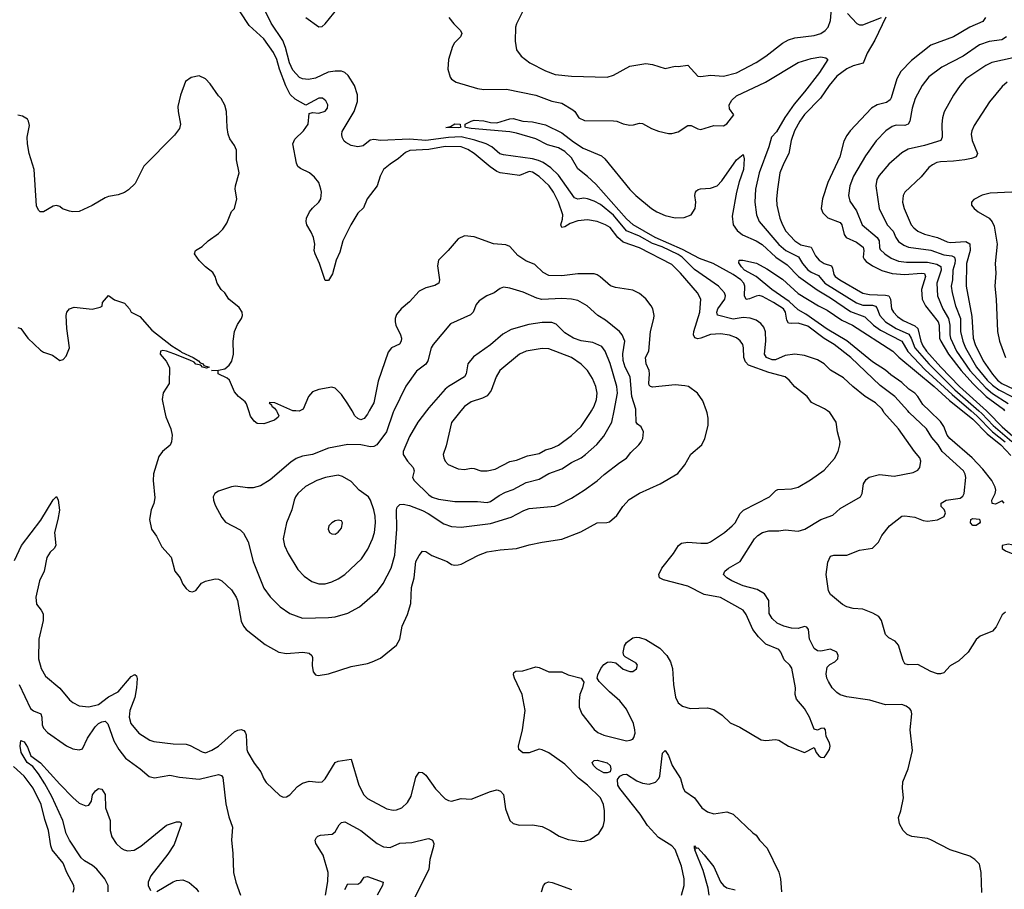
# Model space of a CAD drawing. Header units: inches. Extents: x 1694797 to 1849917, y 907313 to 1017959.
# Tile 263 of 656: x 1702522 to 1708604, y 967046 to 972416. Entities that reach past the tile are written whole.
import ezdxf

# ---------------------------------------------------------------- set-up
doc = ezdxf.new("R2010")
doc.units = ezdxf.units.IN
doc.header["$MEASUREMENT"] = 0
doc.layers.add('B7906', color=7, linetype='Continuous')
doc.layers.add('B7907', color=7, linetype='Continuous')

msp = doc.modelspace()

# ---------------------------------------------------------------- linework, layer by layer
at = {"layer": 'B7906', "color": 5}
for points, elevation in [([(1702490, 969075.6), (1702534.6, 969170), (1702653.8, 969326.2), (1702730, 969451), (1702750, 969471), (1702760.7, 969450), (1702767.5, 969387.5), (1702758.9, 969330), (1702736.8, 969250), (1702744.6, 969170), (1702735.8, 969150), (1702710, 969128.3), (1702690, 969094.5), (1702673.7, 969010), (1702645.2, 968950), (1702621.7, 968850), (1702626.3, 968806.3), (1702655.5, 968770), (1702666.9, 968746.9), (1702667, 968707), (1702640.2, 968590), (1702638.4, 968470), (1702655.4, 968410), (1702682.8, 968362.8), (1702770, 968289), (1702830, 968216.5), (1702850, 968199), (1702890, 968179.7), (1702950, 968172.7), (1703010, 968188.1), (1703070, 968234.5), (1703130, 968266.4), (1703210, 968359.2), (1703232.7, 968372.7), (1703243.7, 968363.7), (1703247.2, 968347.2), (1703244.3, 968290), (1703233.1, 968230), (1703203.3, 968150), (1703198.3, 968110), (1703209.3, 968070), (1703258.9, 968010), (1703327.1, 967967.1), (1703350, 967958.2), (1703470, 967944.7), (1703550, 967941.5), (1703574.5, 967934.5), (1703650, 967894.7), (1703670, 967889.2), (1703710, 967904.3), (1703750, 967930.9), (1703850, 968018), (1703870, 968029.1), (1703890, 968032.9), (1703906.6, 968026.6), (1703915.8, 968015.8), (1703920.2, 968000.2), (1703924.8, 967910), (1703931, 967890), (1703970, 967826), (1704012.3, 967772.3), (1704029.3, 967729.3), (1704045.5, 967705.5), (1704130, 967625.5), (1704150, 967615.5), (1704170, 967618), (1704190, 967630.4), (1704239, 967681), (1704270, 967702), (1704310, 967714), (1704370, 967707.7), (1704390, 967710.6), (1704410, 967727.7), (1704471.8, 967828.2), (1704490, 967838.3), (1704570, 967850.3), (1704618, 967690), (1704646.9, 967630), (1704670, 967606.5), (1704790, 967542.7), (1704830, 967534.4), (1704850, 967536.5), (1704881.6, 967550), (1704917.8, 967582.2), (1704939.6, 967620.4), (1704970, 967738.8), (1704990, 967770.4), (1705010, 967766.4), (1705030, 967750.3), (1705090, 967666.5), (1705150, 967605.7), (1705170, 967594.4), (1705190, 967590.5), (1705250, 967607.7), (1705310, 967603), (1705430, 967650.5), (1705470, 967660.7), (1705478.5, 967658.5), (1705492.8, 967652.8), (1705510, 967631.3), (1705522.6, 967542.6), (1705550.6, 967470), (1705570, 967453), (1705610, 967443.1), (1705690, 967443.6), (1705750, 967434), (1705799.1, 967410), (1705853.4, 967373.4), (1705910, 967352.7), (1705990, 967342), (1706010, 967343.1), (1706045.4, 967354.6), (1706099.3, 967390), (1706126.2, 967433.8), (1706133.6, 967470), (1706133.3, 967530), (1706128.2, 967570), (1706110, 967611.5), (1706029.8, 967690), (1705973.2, 967733.2), (1705890, 967818.2), (1705790, 967888.2), (1705750, 967907.1), (1705730, 967911.3), (1705670, 967889.6), (1705630, 967889.5), (1705606, 967910), (1705603.7, 967930), (1705628.6, 968030), (1705643.8, 968150), (1705626.5, 968250), (1705579.1, 968350), (1705571.6, 968370), (1705574.5, 968385.5), (1705587, 968393), (1705630, 968395.8), (1705710, 968420.7), (1705730, 968416.3), (1705790, 968388), (1705870, 968388), (1705910, 968370.5), (1705990, 968350.8), (1706006, 968326), (1705999.1, 968290), (1705982, 968250), (1705977, 968210), (1705978.7, 968170), (1705994, 968130), (1706070, 968032.2), (1706094.1, 968014.1), (1706130, 967998), (1706253.4, 967966.6), (1706270, 967963.7), (1706293.1, 967966.9), (1706310, 967974), (1706316.2, 967983.8), (1706323, 968010), (1706321.7, 968030), (1706312.7, 968070), (1706270, 968157.6), (1706230, 968209.7), (1706164.5, 968264.5), (1706101.2, 968330), (1706089, 968350), (1706092.7, 968370), (1706112.3, 968410), (1706130, 968434), (1706152.1, 968447.9), (1706170.7, 968450.7), (1706204, 968444), (1706250, 968405.5), (1706290, 968390.7), (1706310, 968390.8), (1706331.7, 968408.3), (1706337.2, 968430), (1706330, 968442), (1706262, 968482), (1706254, 968490), (1706249.3, 968509.3), (1706258, 968550), (1706270, 968570.8), (1706310, 968598.8), (1706330, 968602.8), (1706350, 968602), (1706390, 968587.7), (1706475.4, 968535.4), (1706519.3, 968490), (1706542, 968450), (1706554.9, 968410), (1706561.3, 968310), (1706572.8, 968232.8), (1706590, 968198), (1706616.8, 968176.8), (1706663.5, 968163.5), (1706770, 968167.3), (1706810, 968157.3), (1706862, 968122), (1706910, 968074.8), (1706970, 968047.3), (1707102, 967970), (1707130, 967966), (1707190, 967971), (1707210, 967966.8), (1707270, 967931), (1707370, 967891.3), (1707430, 967922), (1707440.7, 967890), (1707458, 967870), (1707470, 967862.8), (1707490, 967861), (1707504.1, 967875.9), (1707524, 967910), (1707529, 967930), (1707524, 967950), (1707504, 967990), (1707499, 968030), (1707490, 968042), (1707470, 968039), (1707450, 968028), (1707430, 968035.3), (1707400.5, 968110), (1707370, 968162.7), (1707319.4, 968219.4), (1707311.2, 968250), (1707314.3, 968290), (1707291.9, 968411.9), (1707279.6, 968430), (1707243.1, 968463.1), (1707222.6, 968510), (1707210, 968526), (1707130, 968559.8), (1707085.1, 968605.1), (1707050.9, 968650.9), (1707010, 968742.6), (1706990.8, 968770.8), (1706850, 968848.5), (1706750, 968867.5), (1706650, 968917.4), (1706498, 968958), (1706473.2, 968970), (1706469.6, 968989.6), (1706488.7, 969030), (1706560, 969120), (1706591.9, 969168.1), (1706610, 969183.1), (1706649.7, 969190.3), (1706730, 969182.8), (1706770, 969184), (1706790, 969191.6), (1706876.3, 969250), (1706922.6, 969290), (1706940.4, 969310), (1706972.7, 969367.3), (1706992.1, 969387.9), (1707153.2, 969470), (1707192, 969508), (1707205.6, 969514.4), (1707290, 969519.3), (1707330, 969530.2), (1707406, 969574), (1707490, 969634.9), (1707553.9, 969706.1), (1707577.4, 969750), (1707588.3, 969790), (1707589.7, 969810), (1707574.3, 969870), (1707565.1, 969930), (1707526, 969990), (1707510.7, 970000)], 680), ([(1703416.7, 970000), (1703424.2, 969964.2), (1703456.5, 969890), (1703463.1, 969850), (1703459.5, 969810), (1703451.4, 969788.6), (1703404.9, 969750), (1703382, 969718), (1703349.2, 969610.8), (1703346.9, 969570), (1703356.4, 969463.6), (1703350, 969429), (1703334.9, 969390), (1703324.9, 969330), (1703337.3, 969270), (1703366.9, 969226.9), (1703399.9, 969159.9), (1703457.8, 969097.8), (1703481.6, 969010), (1703513, 968970), (1703530, 968931), (1703550, 968904), (1703570, 968887.3), (1703590, 968882), (1703610, 968890.8), (1703644.4, 968935.6), (1703670, 968948.7), (1703730, 968962.3), (1703750, 968961.1), (1703770, 968950.3), (1703830, 968896), (1703860.2, 968850), (1703868.3, 968830), (1703890, 968701), (1703903.7, 968670), (1703920.4, 968650), (1704038, 968558), (1704123, 968510), (1704170, 968503), (1704271.1, 968511.1), (1704310, 968504.2), (1704326.7, 968490), (1704330, 968478), (1704328.9, 968428.9), (1704335.5, 968390), (1704350, 968370.7), (1704366.4, 968366.4), (1704430, 968377), (1704570, 968421.3), (1704670, 968440.4), (1704699, 968450), (1704750, 968474), (1704850, 968553.4), (1704869.6, 968590), (1704885.1, 968670), (1704917.3, 968742.7), (1704938.6, 968810), (1704942.7, 968910), (1704958.5, 968970), (1704969.8, 969070), (1704990, 969108), (1705010, 969133.4), (1705030, 969132.7), (1705068.2, 969108.2), (1705162, 969070), (1705190, 969052.4), (1705210, 969047), (1705230, 969048.7), (1705250, 969053.7), (1705355.1, 969110), (1705409.3, 969130), (1705490, 969142.2), (1705590, 969150.2), (1705670, 969173.4), (1705749.8, 969190.2), (1705870, 969208.2), (1705987.3, 969252.7), (1706090, 969308.4), (1706149.7, 969310.3), (1706164.2, 969315.8), (1706210, 969354), (1706247.6, 969410), (1706287, 969453), (1706350, 969491.3), (1706477.4, 969550), (1706587.1, 969612.9), (1706630, 969668), (1706667.2, 969732.8), (1706735.1, 969790), (1706754.5, 969830), (1706773.6, 969910), (1706774.5, 969954.5), (1706767.7, 969987.7), (1706763.5, 970000)], 720), ([(1704832.6, 970000), (1704828.5, 969991.5), (1704787.2, 969870), (1704728.4, 969790), (1704710, 969779.9), (1704690, 969779.2), (1704630.1, 969789.9), (1704550, 969791.9), (1704430, 969770.8), (1704330, 969731.7), (1704270, 969721.6), (1704230, 969706.8), (1704196.1, 969683.9), (1704070, 969574.3), (1704010, 969536.9), (1703964.8, 969524.8), (1703930, 969524.5), (1703854.5, 969534.5), (1703830, 969532.3), (1703750, 969503.7), (1703726.8, 969490), (1703717.3, 969470), (1703719.1, 969450), (1703730, 969418), (1703770, 969341), (1703793.2, 969313.2), (1703885.1, 969265.1), (1703905.7, 969245.7), (1703932.6, 969192.6), (1703965.2, 969070), (1704030, 968906), (1704070, 968852.2), (1704130.4, 968790), (1704190, 968748.8), (1704270, 968720.9), (1704430, 968723.6), (1704470, 968728.9), (1704550, 968752), (1704620.9, 968790), (1704732.2, 968887.8), (1704766.3, 968933.7), (1704816.8, 969030), (1704840.2, 969110), (1704850.7, 969270.7), (1704849, 969390), (1704853.3, 969406.7), (1704870, 969423.1), (1704890, 969424), (1704930, 969415.9), (1705010, 969385), (1705046.1, 969366), (1705142.3, 969302.3), (1705190, 969286.4), (1705250, 969281.5), (1705430, 969304.8), (1705556.9, 969343.1), (1705635.2, 969384.8), (1705670, 969398.4), (1705828.4, 969411.6), (1705850, 969420.9), (1705930, 969460.7), (1706009.6, 969510), (1706090, 969567.6), (1706132.6, 969607.4), (1706230, 969682), (1706270.8, 969709.2), (1706296.6, 969743.4), (1706347, 969790), (1706360.7, 969810), (1706371.6, 969830), (1706376.2, 969870), (1706361.2, 969901.2), (1706337.5, 969917.5), (1706329.7, 969929.7), (1706327.7, 970000)], 740), ([(1704108.4, 970000), (1704113.1, 969993.1), (1704122, 969970), (1704118, 969962), (1704096, 969944), (1704030, 969920.5), (1703990, 969922.4), (1703970, 969936.2), (1703947.6, 969967.6), (1703937.1, 970000)], 720), ([(1704252.4, 970000), (1704250, 969998.8), (1704228.6, 970000)], 720), ([(1704681.2, 970000), (1704670, 969979.7), (1704650, 969953.7), (1704630, 969944.8), (1704610, 969953.3), (1704592.2, 969970), (1704574.9, 970000)], 720), ([(1705035.5, 970000), (1704981.5, 969930), (1704930, 969842.9), (1704890.4, 969750), (1704890.4, 969730), (1704917.6, 969690), (1704953, 969650), (1704959.1, 969630), (1704948.4, 969590), (1704959.3, 969570), (1705050, 969481.8), (1705070, 969468.3), (1705110, 969454.3), (1705210, 969441.8), (1705350, 969441.8), (1705410, 969435.5), (1705430, 969440.5), (1705482.9, 969477.1), (1705522.2, 969497.8), (1705570, 969515.8), (1705650, 969557.6), (1705730, 969577.7), (1705790, 969614.5), (1705870, 969641.8), (1705930, 969680.6), (1705989.3, 969710.7), (1706017.2, 969730), (1706086.3, 969793.7), (1706130, 969844.6), (1706179.9, 969930), (1706193.5, 970000)], 760), ([(1705247.9, 970000), (1705190, 969929.6), (1705155.7, 969784.3), (1705138.5, 969730), (1705142, 969710), (1705150.3, 969690), (1705168.8, 969670), (1705230, 969642.2), (1705270, 969638.7), (1705310, 969647), (1705330, 969644.4), (1705370, 969629.5), (1705410, 969629.4), (1705458.8, 969641.2), (1705550, 969687.7), (1705590, 969696.5), (1705658, 969722), (1705730, 969737.9), (1705770, 969759.4), (1705810, 969771.1), (1705850, 969789.2), (1705930, 969849.2), (1705990, 969903.9), (1706048.1, 969990), (1706053.5, 970000)], 780), ([(1708465.5, 967025.5), (1708460.2, 967150), (1708450, 967200.9), (1708420.9, 967230), (1708390.9, 967250.9), (1708270, 967289.7), (1708150, 967352.4), (1708130, 967359.7), (1708032.6, 967372.6), (1708004.4, 967384.4), (1707979.5, 967410), (1707957, 967450), (1707949.5, 967490.5), (1707965.2, 967530), (1707981.2, 967610), (1707974, 967670), (1707977.2, 967710), (1708009.6, 967790.4), (1708037.2, 967902.7), (1708022.2, 968030), (1708032.2, 968130), (1708028.2, 968150), (1708020.6, 968160.6), (1707997.8, 968177.8), (1707970, 968186.4), (1707870, 968184.8), (1707773.6, 968213.6), (1707630, 968234.2), (1707590, 968247.9), (1707570, 968260.4), (1707541.1, 968290), (1707517.7, 968330), (1707507.9, 968350), (1707503.6, 968376.4), (1707510, 968417.3), (1707526.7, 968433.3), (1707556, 968450), (1707575.1, 968470), (1707578, 968490), (1707569.2, 968510), (1707530, 968529.5), (1707470, 968516.2), (1707450, 968519.6), (1707430, 968533.6), (1707401.1, 968590), (1707394, 968650), (1707384.5, 968664.5), (1707370, 968669.4), (1707330, 968657.3), (1707290, 968659), (1707242.9, 968670), (1707200.4, 968690), (1707170, 968718), (1707151.6, 968750), (1707148.9, 968828.9), (1707121.7, 968870), (1707077.7, 968897.7), (1706990, 968920.7), (1706920.9, 968950), (1706889.4, 968970), (1706869.3, 968990), (1706877, 969010), (1706900.5, 969030), (1706971.2, 969070), (1707061.4, 969210), (1707080.3, 969230), (1707110, 969249.4), (1707150, 969259.1), (1707210, 969259.8), (1707250, 969265.4), (1707330, 969258.6), (1707371.8, 969270), (1707470, 969329.1), (1707544.1, 969355.9), (1707590, 969398.3), (1707715.1, 969470), (1707725.1, 969490), (1707734, 969550), (1707750, 969575.8), (1707769.8, 969590.2), (1707833.3, 969606.7), (1707922.7, 969597.3), (1708040.1, 969619.9), (1708070, 969634.8), (1708082.7, 969650), (1708087.8, 969690), (1708081.3, 969710), (1708048.8, 969748.8), (1707949.8, 969890), (1707859.7, 969990), (1707854.7, 970000)], 660), ([(1708610, 968757.9), (1708590, 968740.3), (1708552.8, 968667.2), (1708530, 968641), (1708454, 968610), (1708430, 968589.2), (1708380.7, 968510), (1708323, 968457), (1708270, 968425.2), (1708230, 968383.7), (1708210, 968377), (1708190, 968376.9), (1708150, 968391.2), (1708070, 968434.7), (1708010, 968431.8), (1707990, 968439.3), (1707978.9, 968458.9), (1707950, 968553.2), (1707930, 968579.3), (1707890, 968598), (1707870, 968619.5), (1707845.7, 968705.7), (1707828.2, 968730), (1707792, 968752), (1707730, 968775.1), (1707670, 968780.7), (1707630, 968789.8), (1707604.4, 968804.4), (1707530, 968865.7), (1707518.4, 968890), (1707502.8, 968990), (1707512.8, 969067.2), (1707530, 969102.4), (1707550, 969108.4), (1707630, 969110.3), (1707710, 969139.5), (1707790, 969153), (1707826.6, 969190), (1707846.6, 969230), (1707895.1, 969290), (1707969.7, 969350.2), (1707990, 969351.5), (1708050, 969343.2), (1708103.2, 969323.2), (1708130, 969319), (1708190, 969327.5), (1708232.7, 969347.3), (1708241.4, 969370), (1708231.4, 969391.4), (1708213.3, 969410), (1708214.5, 969430), (1708245.2, 969450), (1708330, 969460.7), (1708346.5, 969473.5), (1708356.4, 969490), (1708366.4, 969590), (1708362.2, 969610), (1708351.2, 969630), (1708219.8, 969750), (1708195.2, 969790), (1708155.7, 969835.7), (1708123, 969890), (1708016.4, 969990), (1708007.6, 970000)], 640), ([(1708603.6, 969430), (1708590, 969445.1), (1708550, 969423.7), (1708529.3, 969429.3), (1708525.9, 969450), (1708546.2, 969490), (1708550.6, 969510), (1708548.1, 969530), (1708527.2, 969570), (1708470, 969640.2), (1708404.6, 969710), (1708266.5, 969830), (1708251.2, 969851.2), (1708230, 969903.5), (1708210, 969934.6), (1708142.4, 970000)], 620), ([(1708345.3, 970000), (1708410, 969948.8), (1708497.9, 969857.9), (1708582.7, 969790), (1708643.9, 969723.9)], 620), ([(1708399, 970000), (1708433.9, 969970), (1708530, 969871.3), (1708608.9, 969810)], 640), ([(1708445.7, 970000), (1708463.9, 969983.9), (1708534, 969910), (1708650.6, 969810.6)], 660), ([(1708493.5, 970000), (1708504.7, 969990), (1708590, 969901.4), (1708673.4, 969830), (1708843.8, 969670), (1708930, 969609.4), (1708990, 969575.9), (1709070, 969544.9), (1709150, 969528.5), (1709210, 969527.2), (1709304.3, 969535.7), (1709370, 969554.1), (1709410, 969579.4), (1709494.7, 969665.3), (1709510, 969673.6), (1709570, 969685), (1709590, 969692.9), (1709650, 969726.2), (1709670, 969747.6), (1709710, 969820.4), (1709732.1, 969927.9), (1709755.3, 970000)], 680), ([(1702519.5, 968310), (1702590, 968163.6), (1702608, 968148), (1702654, 968130), (1702659.3, 968110), (1702661.6, 968061.6), (1702670, 968042), (1702694.4, 968014.4), (1702811.3, 967931.3), (1702850, 967913.7), (1702890, 967906.4), (1702910, 967913.4), (1702940.4, 967979.6), (1702988.3, 968050), (1703010, 968070.8), (1703030, 968080.9), (1703050, 968084.4), (1703067.5, 968067.5), (1703103.3, 967963.3), (1703135, 967910), (1703176.2, 967856.2), (1703266.4, 967790), (1703322.4, 967742.4), (1703355.2, 967735.2), (1703450, 967750.3), (1703510, 967737.7), (1703630, 967725.8), (1703750, 967754.9), (1703768.7, 967748.7), (1703776.9, 967736.9), (1703794.7, 967574.7), (1703813.4, 967493.4), (1703836, 967430), (1703830.4, 967350), (1703839, 967270), (1703842.4, 967150), (1703856.9, 967090), (1703885.8, 967010)], 660), ([(1703068.8, 967030), (1703067.9, 967070), (1703048.2, 967110), (1702998, 967170), (1702973, 967193), (1702922.9, 967222.9), (1702901.2, 967241.2), (1702830.4, 967350), (1702809.9, 967390), (1702787.9, 967470), (1702720, 967620), (1702677.9, 967697.9), (1702639.3, 967759.3), (1702604, 967804), (1702569.2, 967830), (1702531.1, 967890), (1702524.4, 967930), (1702530, 967966), (1702550, 967956.4), (1702570, 967923), (1702590.9, 967870.9), (1702650, 967827.3), (1702770, 967694.5), (1702850, 967612.2), (1702890, 967578.6), (1702930, 967560.8), (1702950, 967565.7), (1702965.1, 967590), (1702971.8, 967630), (1702990, 967654), (1703010, 967667.7), (1703030, 967664), (1703051.2, 967631.2), (1703052.7, 967550), (1703080.9, 967470), (1703082, 967410), (1703091, 967370), (1703117.6, 967330), (1703150, 967299.2), (1703166.7, 967290), (1703190, 967284.1), (1703230, 967288.6), (1703270, 967312), (1703430, 967441.2), (1703490, 967462.3), (1703510, 967463.8), (1703518, 967458), (1703522.4, 967450), (1703477.5, 967322.5), (1703437.6, 967262.4), (1703331.7, 967130), (1703314.9, 967090), (1703314.9, 967070), (1703330, 967038.7)], 640), ([(1706609.7, 967010), (1706627.1, 967070), (1706626.4, 967110), (1706608.9, 967190), (1706570, 967291.1), (1706550, 967315.3), (1706466.9, 967366.9), (1706400.3, 967440.3), (1706354, 967510), (1706228.2, 967668.2), (1706216.7, 967690), (1706215.3, 967724.7), (1706230, 967745.5), (1706250, 967755.1), (1706270, 967757.1), (1706335, 967715), (1706370, 967700.6), (1706410, 967696), (1706450, 967707.3), (1706469.8, 967730), (1706475.5, 967744.5), (1706492.3, 967887.7), (1706510, 967904), (1706530, 967873.4), (1706551.3, 967810), (1706602.8, 967730), (1706620.9, 967670), (1706631.4, 967651.4), (1706690.3, 967610.3), (1706735.5, 967550), (1706770, 967525.3), (1706810, 967513.1), (1706890, 967523.8), (1706930, 967510.5), (1707050, 967394), (1707070, 967381), (1707090.8, 967350), (1707139.9, 967299.9), (1707211.5, 967151.5), (1707221.3, 967110), (1707228.4, 967030)], 660), ([(1702852.2, 967027.8), (1702859.6, 967050), (1702856.9, 967070), (1702814.3, 967150), (1702790, 967206.6), (1702724, 967290), (1702715.5, 967315.5), (1702699.8, 967410), (1702677.4, 967477.4), (1702655, 967570), (1702606.5, 967670), (1702550, 967744.4), (1702484.4, 967804.4)], 660), ([(1704411.8, 967010), (1704425.9, 967094.1), (1704426.6, 967150), (1704396.2, 967256.2), (1704352.2, 967330), (1704348.3, 967350), (1704354.9, 967365.1), (1704364.8, 967375.2), (1704379.7, 967380.2), (1704453.2, 967386.8), (1704470, 967401.6), (1704495.2, 967444.8), (1704510, 967458.4), (1704530, 967462.4), (1704630, 967410.2), (1704730, 967328), (1704770, 967308.2), (1704810, 967304.9), (1704870, 967331.2), (1704944.1, 967335.9), (1705037.2, 967357.2), (1705050, 967358.9), (1705072.4, 967350), (1705081.1, 967330), (1705079, 967310), (1705055.6, 967230), (1705048.9, 967170), (1704930.3, 966929.7)], 660), ([(1706780.4, 967010), (1706773.7, 967053.7), (1706742.9, 967162.9), (1706692.7, 967290), (1706696.4, 967296.4), (1706690, 967298), (1706690, 967314.8), (1706701.1, 967301.1), (1706710, 967301.6), (1706750, 967259.6), (1706810, 967185.2), (1706850, 967092.7), (1706868.9, 967068.9), (1706890, 967055.5), (1706942.2, 967042.2)], 640), ([(1703370, 967031.6), (1703470, 967092), (1703490, 967100.3), (1703530, 967104.9), (1703570, 967088.8), (1703611.6, 967051.6), (1703626.7, 967030)], 640), ([(1704530, 967044.4), (1704550, 967079.3), (1704610, 967078), (1704629.8, 967090.2), (1704650, 967121.6), (1704670, 967124.9), (1704766.8, 967090), (1704763.1, 967070), (1704731.2, 967010)], 640), ([(1705744.7, 967030), (1705756.9, 967070), (1705770, 967084.4), (1705788.6, 967091.4), (1705811.4, 967088.6), (1705930, 967045.7)], 660)]:
    msp.add_lwpolyline(points, dxfattribs=dict(at, elevation=elevation))
for points, elevation in [([(1704490, 969602.9), (1704411.8, 969588.2), (1704358.4, 969570), (1704287.4, 969532.6), (1704240.3, 969490), (1704224.9, 969470), (1704216.9, 969450), (1704202.8, 969390), (1704170.2, 969310), (1704150.3, 969210), (1704157, 969170), (1704180.2, 969120.2), (1704240, 969020), (1704278.8, 968978.8), (1704326.6, 968946.6), (1704370, 968931.4), (1704410, 968933.4), (1704450, 968944.2), (1704490, 968962.4), (1704531.3, 968990), (1704632.8, 969087.2), (1704673.3, 969146.7), (1704702.2, 969210), (1704713.7, 969250), (1704720.2, 969310), (1704718.4, 969350), (1704709.9, 969390), (1704689.1, 969450), (1704677.1, 969470), (1704619.8, 969510), (1704570, 969564.3), (1704515.7, 969595.7)], 760), ([(1704490, 969326), (1704470, 969320.9), (1704451, 969310), (1704430.8, 969290), (1704428.2, 969270), (1704436, 969250), (1704450, 969240.7), (1704470, 969239.1), (1704490, 969250.7), (1704510, 969276), (1704516.2, 969310), (1704510, 969321.2)], 780), ([(1708430, 969292.5), (1708410, 969293.5), (1708394.8, 969310), (1708397.4, 969330), (1708410, 969335), (1708450, 969332), (1708453.6, 969313.6), (1708450, 969306.8)], 620), ([(1708630, 969178.3), (1708591, 969170), (1708590.8, 969150), (1708610, 969136.3), (1708665.6, 969114.4), (1708690, 969110.8), (1708702, 969130), (1708691.5, 969150), (1708666, 969170)], 640), ([(1706130, 967765.3), (1706086, 967790), (1706067, 967810), (1706057.2, 967830), (1706070, 967840.7), (1706090, 967844.4), (1706150, 967827), (1706168.5, 967810), (1706174.3, 967790), (1706168.9, 967771.1), (1706150, 967765.5)], 660)]:
    msp.add_lwpolyline(points, close=True, dxfattribs=dict(at, elevation=elevation))
at = {"layer": 'B7907', "color": 5}
for points, elevation in [([(1705640.3, 972490), (1705590.3, 972390), (1705585.5, 972370), (1705583, 972283), (1705590.3, 972230), (1705619.5, 972190), (1705673.7, 972150), (1705770, 972100.6), (1705830, 972076.9), (1705930, 972067.3), (1706150, 972062), (1706190, 972074.4), (1706290, 972128.8), (1706390, 972144.9), (1706430, 972139.5), (1706510, 972114.4), (1706570, 972128.2), (1706590, 972126), (1706650, 972134.9), (1706710, 972067), (1706730, 972064.6), (1706790, 972073.6), (1706870, 972066.7), (1706950, 972088), (1707070, 972151), (1707131.1, 972190), (1707233, 972270), (1707270, 972291.9), (1707310, 972304.7), (1707430, 972317.4), (1707470, 972331), (1707498.2, 972350), (1707516.2, 972370), (1707530.9, 972410), (1707540.5, 972530)], 680), ([(1707510.7, 970000), (1707492.2, 970012.2), (1707412.2, 970052.3), (1707385.1, 970090), (1707310, 970148.4), (1707275.1, 970190), (1707250.4, 970210.4), (1707150, 970237.7), (1707022.9, 970282.9), (1707004.2, 970304.2), (1706994, 970330), (1706992.6, 970390), (1706987.8, 970410), (1706972.7, 970432.7), (1706950, 970451.7), (1706907.2, 970467.2), (1706850, 970476.8), (1706790, 970471.6), (1706730, 970449.4), (1706710, 970446.2), (1706691.9, 970451.9), (1706684.4, 970470), (1706685.8, 970490), (1706723.7, 970610), (1706728.5, 970690), (1706708.3, 970730), (1706603, 970850), (1706550, 970903.6), (1706350, 971007.9), (1706250, 971042.1), (1706215.9, 971070), (1706170, 971131.9), (1706139.7, 971150), (1706090, 971169.1), (1706030, 971179.5), (1705970, 971174.9), (1705923.1, 971156.9), (1705890, 971136.9), (1705870, 971132.7), (1705863.9, 971150), (1705875.8, 971184.2), (1705876.5, 971210), (1705850.4, 971290), (1705818.8, 971350), (1705791.6, 971390), (1705730, 971448.1), (1705690, 971475), (1705670, 971478), (1705610, 971454.1), (1705490, 971471.1), (1705470, 971478.3), (1705427.4, 971507.4), (1705330, 971589.9), (1705290, 971614.3), (1705250, 971631.1), (1705150, 971633.5), (1705050, 971613.4), (1704932.3, 971607.7), (1704904.9, 971595.1), (1704862.1, 971557.9), (1704810, 971523.1), (1704770.3, 971490), (1704747.9, 971450), (1704730, 971389.5), (1704668, 971310), (1704645, 971255), (1704610, 971221.1), (1704567, 971150), (1704518.2, 971050), (1704500.4, 970979.6), (1704477.8, 970930), (1704453.8, 970846.2), (1704430, 970806), (1704410, 970805.2), (1704374.8, 970910), (1704347.3, 970970), (1704342, 970990), (1704344.4, 971030), (1704337.4, 971070), (1704323.3, 971103.3), (1704295.1, 971150), (1704291.7, 971170), (1704294.4, 971190), (1704312.9, 971230), (1704330, 971252.9), (1704370.9, 971290), (1704383.1, 971310), (1704386.8, 971350), (1704382.8, 971370), (1704369.7, 971410), (1704344.1, 971444.1), (1704311.3, 971471.3), (1704256.9, 971496.9), (1704241, 971510), (1704231.8, 971530), (1704209.8, 971650), (1704220.8, 971679.2), (1704274.7, 971730), (1704303.5, 971770), (1704310, 971836), (1704330, 971842), (1704370, 971839.7), (1704410, 971850.4), (1704423.5, 971870), (1704424.7, 971890), (1704414.1, 971914.1), (1704391.6, 971931.6), (1704370, 971931.2), (1704290, 971889), (1704224.8, 971924.8), (1704193.4, 971953.4), (1704166.5, 972006.5), (1704126.9, 972110), (1704110, 972171.1), (1704090, 972213.8), (1704030, 972298.2), (1703940.4, 972380.4), (1703883.8, 972463.8)], 680), ([(1707854.7, 970000), (1707849.7, 970010), (1707808.5, 970050), (1707744.5, 970090), (1707668.6, 970150), (1707610, 970205.3), (1707530, 970251.8), (1707490, 970290.7), (1707450, 970315.4), (1707370, 970341.5), (1707309.8, 970349.8), (1707250, 970342.9), (1707190, 970316.3), (1707170, 970315.9), (1707135.6, 970330), (1707123.4, 970350), (1707131.1, 970430), (1707128, 970488), (1707118.1, 970518.1), (1707100.7, 970540.7), (1707070, 970561.2), (1707033.3, 970573.3), (1706990, 970576.5), (1706930, 970567.7), (1706831.6, 970591.6), (1706827.8, 970610), (1706834.1, 970630), (1706876.8, 970690), (1706882, 970710), (1706874.7, 970730), (1706839.3, 970770), (1706690, 970874.4), (1706614.5, 970950), (1706590, 970966.2), (1706490, 971013.2), (1706430, 971034.2), (1706350, 971078.5), (1706270, 971111.5), (1706190, 971209.2), (1706110, 971274.4), (1706070, 971296.2), (1706030, 971310.5), (1706006.9, 971313.1), (1705970, 971307.9), (1705950, 971316.4), (1705850, 971456.5), (1705802, 971502), (1705754.5, 971534.5), (1705726.9, 971546.9), (1705690, 971555.8), (1705510, 971580.9), (1705488.5, 971588.5), (1705438.1, 971630), (1705402.8, 971650), (1705333, 971673), (1705250, 971691.6), (1705170, 971689.3), (1705030, 971670), (1704930, 971678.9), (1704750, 971670.8), (1704710, 971675.3), (1704688, 971672), (1704642.8, 971637.2), (1704610, 971629.9), (1704570, 971638.7), (1704537.4, 971657.4), (1704526.8, 971666.8), (1704513.7, 971690), (1704511.2, 971710), (1704515, 971725), (1704588.5, 971850), (1704608.8, 971910), (1704608.1, 971951.9), (1704589.5, 972010), (1704551.1, 972071.1), (1704530, 972089.3), (1704510, 972097.7), (1704470, 972098.8), (1704428, 972092), (1704350, 972055.5), (1704306.8, 972046.8), (1704270, 972049.9), (1704250, 972059.1), (1704210, 972104.4), (1704188, 972150), (1704164.7, 972244.7), (1704148.1, 972288.1), (1704075.1, 972395.1), (1704038.3, 972470)], 660), ([(1704290, 972428.7), (1704370, 972370.8), (1704390, 972374), (1704410, 972390.6), (1704489.7, 972490)], 660), ([(1707634.2, 972454.2), (1707693.2, 972393.2), (1707710, 972384.7), (1707730, 972385.2), (1707844.5, 972430)], 680), ([(1705172.4, 972430), (1705203.8, 972390), (1705245.5, 972350), (1705253, 972330), (1705245.5, 972310), (1705207.8, 972272.2), (1705194.9, 972250), (1705170.3, 972170), (1705167, 972110), (1705181.1, 972061.1), (1705190, 972048.5), (1705219.1, 972030), (1705350, 971991.3), (1705390, 971985.8), (1705530, 971986.7), (1705710, 971950.9), (1705810, 971913.8), (1705870, 971901), (1705939.6, 971859.6), (1705950.3, 971850), (1705974.9, 971810), (1706010, 971793.4), (1706190, 971791.4), (1706210, 971789), (1706250, 971773.1), (1706290, 971763.7), (1706314.3, 971765.7), (1706350, 971777.1), (1706370, 971774.9), (1706424.7, 971744.7), (1706468.1, 971728.1), (1706530, 971712.9), (1706550, 971712.9), (1706590, 971724.2), (1706650, 971763.1), (1706670, 971763.1), (1706710, 971741.6), (1706730, 971738.4), (1706810, 971762.4), (1706870, 971760.3), (1706890, 971773.7), (1706932.2, 971827.8), (1706906.4, 971866.4), (1706904.8, 971890), (1706920.8, 971919.2), (1706950, 971946.4), (1707128.3, 972030), (1707330, 972151.8), (1707410, 972176.8), (1707470, 972185.7), (1707500.4, 972180.4), (1707512.7, 972170), (1707462, 972090), (1707370.5, 971970), (1707305.2, 971894.8), (1707248.1, 971811.9), (1707197.4, 971722.6), (1707165.1, 971690), (1707149, 971630), (1707089, 971470), (1707066.1, 971370), (1707062.6, 971290), (1707073.9, 971210), (1707088.6, 971170), (1707210, 971027.5), (1707253.5, 970990), (1707332.3, 970952.3), (1707357.1, 970910), (1707390, 970871.9), (1707410, 970857.2), (1707455.4, 970835.4), (1707494.6, 970790), (1707690, 970667.5), (1707730, 970653.9), (1707790, 970653), (1707807.3, 970647.3), (1707816.3, 970636.3), (1707835.1, 970590), (1707870.5, 970550.5), (1707936.4, 970510), (1708014, 970474), (1708027.8, 970450), (1708050.6, 970390), (1708136.5, 970290), (1708298.6, 970130), (1708445.7, 970000)], 660), ([(1707871.7, 972431.7), (1707803.5, 972290), (1707755.6, 972210), (1707732.4, 972147.6), (1707670, 972130.7), (1707630, 972112.7), (1707570, 972066.2), (1707520.9, 972010), (1707468.7, 971931.3), (1707369.4, 971830), (1707341.1, 971790), (1707308.3, 971730), (1707286.4, 971670), (1707273.5, 971590), (1707241.3, 971530), (1707217.8, 971470), (1707201.9, 971370), (1707195.9, 971310), (1707198.8, 971270), (1707217.6, 971190), (1707232.9, 971150), (1707253.9, 971110), (1707310.1, 971050), (1707346.6, 971026.6), (1707410.4, 971010.4), (1707438.1, 970958.1), (1707460.5, 970930), (1707490, 970910.6), (1707535.4, 970895.4), (1707542.5, 970882.5), (1707550, 970842.7), (1707559.2, 970830), (1707586.9, 970810), (1707730, 970727.6), (1707770, 970718.4), (1707870, 970715.3), (1707890.8, 970710), (1707900.5, 970690), (1707907.7, 970630), (1707918.2, 970610), (1707943.4, 970583.4), (1707978.3, 970558.3), (1708050, 970525.2), (1708068.8, 970510), (1708087.8, 970430), (1708101.1, 970401.1), (1708122.5, 970370), (1708210.6, 970270), (1708326.6, 970150), (1708493.5, 970000)], 680), ([(1708486.7, 972430), (1708470, 972405), (1708390, 972369.9), (1708290, 972310.5), (1708150, 972259), (1708030, 972163.7), (1707964.6, 972095.4), (1707939.5, 972050), (1707905.8, 971934.2), (1707898.5, 971921.5), (1707875, 971905), (1707818.4, 971890), (1707783.6, 971870), (1707651.4, 971730), (1707630, 971700.5), (1707613.3, 971666.7), (1707588.4, 971570), (1707513, 971410), (1707480.1, 971310), (1707473, 971250), (1707483.7, 971223.7), (1707513, 971193), (1707590, 971164.1), (1707599.8, 971150), (1707614.1, 971090), (1707627.7, 971070), (1707690, 971041.2), (1707731.8, 971011.8), (1707736.1, 970990), (1707731.3, 970950), (1707737.2, 970937.2), (1707750, 970922.3), (1707790, 970895.1), (1707846.3, 970866.3), (1707910, 970849.3), (1707990, 970841.5), (1708090, 970850.4), (1708110, 970847.9), (1708117.8, 970830), (1708092, 970750), (1708095.9, 970690), (1708116.1, 970650), (1708195.5, 970550), (1708201.3, 970530), (1708203.6, 970450), (1708211.1, 970430), (1708258.8, 970350), (1708336.4, 970250), (1708408.7, 970170), (1708491.5, 970090), (1708597.8, 970010), (1708605.6, 970000)], 720), ([(1708616.9, 972310), (1708588.8, 972291.2), (1708510, 972281.6), (1708450, 972261), (1708348.9, 972190), (1708216.8, 972123.2), (1708137.1, 972062.9), (1708095.9, 972010), (1708053.7, 971930), (1708033.5, 971870), (1708019.2, 971790), (1708010.3, 971770), (1707990, 971762.9), (1707935.8, 971764.2), (1707910, 971756.8), (1707871.2, 971728.8), (1707812.7, 971667.3), (1707745.3, 971574.7), (1707673, 971450), (1707648.7, 971390), (1707640.9, 971330), (1707650, 971295.8), (1707690, 971234.9), (1707725.5, 971150), (1707818.5, 971070), (1707830.1, 971050), (1707832.5, 971010), (1707837.7, 970997.7), (1707865.6, 970970), (1707903.9, 970943.9), (1707950, 970925.2), (1707998.7, 970918.7), (1708130, 970919.5), (1708187.1, 970907.1), (1708212.4, 970892.4), (1708214.1, 970870), (1708187.2, 970790), (1708190.1, 970710.1), (1708224.4, 970630), (1708258.6, 970570), (1708266.8, 970530), (1708266.4, 970470), (1708271.1, 970450), (1708308.5, 970370), (1708390.3, 970250), (1708490, 970141.7), (1708530, 970107.5), (1708626.6, 970046.6)], 740), ([(1708724.2, 972195.8), (1708527.5, 972152.5), (1708490, 972132.3), (1708366.3, 972050), (1708330.3, 972010), (1708288.9, 971950), (1708232.4, 971847.6), (1708221.5, 971810), (1708218, 971770), (1708220.7, 971690), (1708211.8, 971670), (1708110, 971638.7), (1708010, 971616.5), (1707970, 971594.8), (1707890, 971524.4), (1707830, 971454.7), (1707815.6, 971430), (1707810.2, 971389.8), (1707830.9, 971250), (1707880.5, 971150), (1707917, 971110), (1707933.5, 971070), (1707950, 971047), (1707982.7, 971022.7), (1708011, 971011), (1708150, 970992.7), (1708230, 970964.7), (1708278.6, 970958.6), (1708296.2, 970950), (1708300.1, 970930), (1708297.9, 970910), (1708286.3, 970870), (1708284, 970810), (1708276, 970770), (1708281, 970730), (1708302.9, 970650), (1708333, 970570), (1708332.6, 970490), (1708346.7, 970430), (1708363.5, 970390), (1708432.3, 970270), (1708498.6, 970190), (1708530, 970159.1), (1708570, 970129.6), (1708649.6, 970090)], 760), ([(1703937.1, 970000), (1703923.1, 970043.1), (1703915.4, 970055.4), (1703874, 970090), (1703850, 970119), (1703819, 970190), (1703803.2, 970203.2), (1703749, 970230), (1703748, 970248), (1703708, 970250), (1703750, 970250.8), (1703790, 970261), (1703817, 970283), (1703831.9, 970308.1), (1703842, 970350), (1703841.3, 970430), (1703849.6, 970490), (1703866.7, 970533.3), (1703892, 970570), (1703898.4, 970590), (1703895.6, 970610), (1703878.7, 970638.7), (1703814, 970690), (1703790, 970729.3), (1703766.6, 970750), (1703742, 970790), (1703729.5, 970830), (1703715.2, 970855.2), (1703670, 970889.5), (1703630, 970929.3), (1703602.7, 970970), (1703609, 970990), (1703650, 971014.8), (1703686.6, 971050), (1703750, 971095.5), (1703777.5, 971122.5), (1703800.8, 971159.2), (1703830, 971231), (1703849, 971250), (1703864, 971310), (1703853.6, 971370), (1703855.1, 971390), (1703877, 971470), (1703860.7, 971550), (1703861.6, 971610), (1703850, 971639.3), (1703820.3, 971680.3), (1703809.7, 971709.8), (1703803.5, 971750), (1703798.7, 971850), (1703790, 971888.7), (1703766, 971930), (1703750, 971946), (1703699.7, 972019.7), (1703670, 972051.1), (1703630, 972069.7), (1703580.5, 972059.5), (1703546.2, 972033.8), (1703516.4, 971950), (1703499.9, 971880.1), (1703500.3, 971850), (1703514.9, 971770), (1703510, 971744), (1703478, 971702), (1703288.3, 971511.7), (1703235.3, 971404.7), (1703194.5, 971365.5), (1703170, 971349.7), (1703130, 971333.6), (1703070, 971323.6), (1703050, 971315.6), (1702970, 971267.6), (1702890, 971231.8), (1702850, 971229.6), (1702830, 971234.5), (1702787, 971247), (1702770, 971262), (1702750, 971268.7), (1702730, 971264), (1702670, 971229), (1702648, 971230), (1702639, 971239), (1702626.6, 971266.6), (1702610.8, 971490), (1702580.7, 971590), (1702569.8, 971650), (1702568.8, 971691.2), (1702583, 971763), (1702577.6, 971790), (1702570, 971800.9), (1702540.4, 971820.4), (1702510, 971826.3)], 720), ([(1708621.1, 972030), (1708590, 972002.6), (1708511.6, 971908.4), (1708416.9, 971763.1), (1708402.3, 971730), (1708399.7, 971710), (1708406, 971670), (1708437.6, 971590), (1708430.3, 971570), (1708401.5, 971558.5), (1708358.8, 971550), (1708290, 971541.5), (1708210, 971538.6), (1708186.6, 971533.4), (1708159.6, 971520.4), (1708137.3, 971502.7), (1708090, 971445.6), (1707989.5, 971350.5), (1707979.7, 971330), (1707974.2, 971290), (1707985.4, 971250), (1708029.3, 971150), (1708044.9, 971130), (1708069.7, 971109.7), (1708110, 971092.4), (1708190, 971072), (1708250, 971043.6), (1708270, 971039.4), (1708365.5, 971045.5), (1708391.1, 971031.1), (1708392.6, 970990), (1708370.9, 970910), (1708367.3, 970770), (1708402.6, 970582.6), (1708412.2, 970450), (1708424.5, 970410), (1708472.4, 970310), (1708530, 970226.8), (1708562.4, 970190), (1708588.4, 970170), (1708698.2, 970118.3)], 780), ([(1708007.6, 970000), (1707927.8, 970090), (1707837.6, 970157.6), (1707656.3, 970330), (1707553.1, 970410), (1707490, 970446.4), (1707390, 970524), (1707330, 970542.8), (1707290, 970539.6), (1707270, 970542.8), (1707260.7, 970560.7), (1707252.8, 970610), (1707240.2, 970630), (1707178, 970670), (1707110, 970707.5), (1707090, 970712.1), (1707070, 970709.3), (1707030, 970691.3), (1707008.6, 970688.6), (1706999.5, 970710), (1707000.6, 970770), (1706994, 970790), (1706977.1, 970810), (1706930, 970843), (1706805, 970910), (1706720.9, 970941), (1706616.7, 970996.7), (1706446.3, 971070), (1706311.8, 971150), (1706270, 971185.5), (1706079.9, 971399.9), (1706030, 971447.7), (1705970, 971494.5), (1705930, 971563.1), (1705890, 971601.6), (1705850, 971624.1), (1705782.5, 971642.5), (1705710, 971680.2), (1705590, 971715.8), (1705550, 971723.6), (1705310, 971744.9), (1705276, 971750), (1705274.2, 971754.2), (1705273.3, 971770), (1705310, 971790.2), (1705330, 971795.6), (1705390, 971792.4), (1705430, 971780.6), (1705470, 971778.5), (1705550, 971804), (1705570, 971806.4), (1705630, 971790.2), (1705690, 971785), (1705770, 971766.5), (1705870, 971717.3), (1705942.1, 971662.1), (1706003.3, 971623.3), (1706116.2, 971576.2), (1706137.2, 971557.2), (1706290, 971367.8), (1706327.5, 971330), (1706424.5, 971250), (1706457.3, 971230), (1706510, 971206.4), (1706570, 971191.4), (1706625.8, 971194.2), (1706669.8, 971210.2), (1706694.3, 971250), (1706699.1, 971290), (1706693, 971330), (1706695.6, 971350), (1706701.5, 971358.5), (1706712.4, 971367.6), (1706727.7, 971372.3), (1706790, 971374.9), (1706830, 971390.3), (1706859.4, 971420.6), (1706950, 971550.4), (1706990, 971582.8), (1706997.3, 971557.3), (1706992.7, 971490), (1706965.9, 971414.1), (1706950.1, 971350.1), (1706922.5, 971202.5), (1706928.5, 971150), (1706954.6, 971114.6), (1706987.5, 971087.5), (1707070, 971049.6), (1707107.1, 971027.1), (1707193.1, 970950), (1707261.9, 970901.9), (1707333, 970830), (1707448.3, 970748.3), (1707530, 970698.7), (1707654, 970614), (1707742, 970582), (1707796.1, 970530), (1707838.3, 970498.3), (1707971.5, 970431.5), (1708007.6, 970367.6), (1708114.8, 970254.8), (1708281.3, 970101.2), (1708399, 970000)], 640), ([(1708650, 971350.8), (1708515.8, 971344.2), (1708467.1, 971332.9), (1708414.5, 971305.5), (1708401.3, 971290), (1708401.3, 971270), (1708417, 971250), (1708442, 971230), (1708510, 971189.4), (1708528.5, 971168.5), (1708540.1, 971140.1), (1708559.9, 971030), (1708546.4, 970910), (1708550.6, 970850), (1708544.6, 970770), (1708553.6, 970690), (1708561.9, 970490), (1708574.3, 970430), (1708610.5, 970330)], 820), ([(1706763.5, 970000), (1706742, 970062), (1706709.6, 970109.6), (1706652.7, 970150), (1706630, 970155.4), (1706570, 970161), (1706430, 970146.9), (1706419, 970150), (1706410, 970159), (1706407.1, 970170), (1706412.8, 970230), (1706409.7, 970250), (1706391.7, 970291.7), (1706387.7, 970330), (1706408.4, 970370), (1706417.4, 970490), (1706439.3, 970570), (1706440.8, 970590), (1706431.8, 970630), (1706422.4, 970650), (1706390, 970691.9), (1706350, 970724.2), (1706310, 970744.8), (1706202.8, 970762.8), (1706172.1, 970772.1), (1706108.1, 970828.1), (1706090, 970840.3), (1706070, 970846.3), (1705970, 970845.7), (1705870, 970834), (1705790, 970836.5), (1705755.2, 970855.2), (1705704.9, 970904.9), (1705647.9, 970927.9), (1705599.9, 970959.9), (1705550, 971016.3), (1705525.1, 971025.1), (1705448.8, 971031.2), (1705330, 971075.6), (1705270, 971082), (1705230, 971062.7), (1705168.5, 970991.5), (1705108.6, 970931.4), (1705103.9, 970896.1), (1705115.8, 970810), (1705111.4, 970788.6), (1705085.4, 970774.6), (1705030, 970761.1), (1704990, 970740.5), (1704930, 970673.3), (1704879.3, 970630), (1704850, 970595.1), (1704840.9, 970570), (1704841.5, 970550), (1704845.5, 970530), (1704875.2, 970470), (1704880.2, 970450), (1704879.1, 970430), (1704867.3, 970412.7), (1704819.5, 970390), (1704797.8, 970362.2), (1704736.5, 970183.5), (1704708.7, 970050), (1704681.2, 970000)], 720), ([(1708142.4, 970000), (1708100.5, 970040.5), (1708069.9, 970090), (1708051.9, 970110), (1708014.6, 970134.6), (1707970, 970175.5), (1707902.1, 970222.1), (1707870, 970251.6), (1707790, 970304.1), (1707630, 970433.9), (1707510, 970504.2), (1707377.3, 970597.3), (1707330, 970624), (1707275.2, 970675.2), (1707167, 970750), (1707070.4, 970830.4), (1706999.8, 970870), (1706979.8, 970890), (1706964.9, 970915.1), (1706965.2, 970930), (1706988.5, 970931.5), (1707072.1, 970912.1), (1707137.9, 970877.9), (1707233.2, 970813.2), (1707330, 970725.6), (1707455.3, 970650), (1707510, 970622), (1707600.2, 970560.2), (1707666.4, 970530), (1707915.8, 970370), (1707951.9, 970331.9), (1708169.7, 970150), (1708264.2, 970064.2), (1708345.3, 970000)], 620), ([(1706327.7, 970000), (1706327.4, 970010), (1706303.6, 970090), (1706293.2, 970210), (1706262.8, 970270), (1706249.4, 970310.6), (1706247.8, 970352.2), (1706259.2, 970430), (1706243.5, 970470), (1706227.7, 970490), (1706140, 970560), (1706093.6, 970590), (1706027.8, 970650), (1705970, 970682.4), (1705930.6, 970690.6), (1705870, 970694.5), (1705748.1, 970688.1), (1705716.3, 970696.3), (1705632.4, 970732.4), (1705550, 970758.3), (1705510, 970763.6), (1705490, 970756.2), (1705453.4, 970730), (1705407.3, 970710), (1705360.5, 970679.5), (1705342, 970658), (1705322.4, 970610), (1705305.7, 970594.3), (1705182.3, 970537.7), (1705075.3, 970410), (1705064.4, 970390), (1705044.1, 970310), (1705030, 970288.7), (1704973.9, 970246.1), (1704907, 970153), (1704832.6, 970000)], 740), ([(1702510, 970515.3), (1702530.3, 970510), (1702573.4, 970450), (1702650, 970376), (1702670, 970363.1), (1702724.8, 970344.8), (1702770, 970310.6), (1702790, 970317.3), (1702810, 970339.1), (1702829.7, 970390), (1702814.5, 970510), (1702809.6, 970590), (1702812.7, 970610), (1702829.6, 970630.4), (1702859.1, 970640.9), (1702970, 970628.2), (1703020.2, 970639.8), (1703032.7, 970647.3), (1703034, 970670), (1703070, 970712), (1703107.1, 970687.1), (1703170, 970666), (1703201, 970630), (1703211.3, 970610), (1703264, 970584), (1703339.3, 970499.3), (1703462.4, 970402.4), (1703516.3, 970370), (1703522.3, 970362.3), (1703594.8, 970330), (1703626, 970310), (1703636.8, 970296.8), (1703656, 970290), (1703660.7, 970280.7), (1703692, 970270), (1703676.8, 970263.2), (1703650.6, 970269.4), (1703642, 970282), (1703610, 970289.7), (1703600.2, 970300.2), (1703572.9, 970312.9), (1703473.4, 970353.4), (1703430, 970369.3), (1703407.3, 970372.7), (1703391.6, 970368.4), (1703391, 970350), (1703427.9, 970307.9), (1703447.7, 970267.7), (1703444.9, 970170), (1703408.7, 970111.3), (1703402, 970070), (1703416.7, 970000)], 720), ([(1706193.5, 970000), (1706215, 970110), (1706210.3, 970150.3), (1706170, 970293), (1706138.9, 970370), (1706117.3, 970397.3), (1706062.3, 970422.3), (1705990, 970433.7), (1705943, 970450), (1705890, 970482.2), (1705836.2, 970536.2), (1705810, 970546), (1705750, 970546.7), (1705666.6, 970533.4), (1705557.9, 970502.1), (1705506.3, 970473.7), (1705430, 970408.7), (1705325.7, 970334.3), (1705289.3, 970290), (1705280.2, 970230), (1705269.4, 970210.6), (1705170, 970151.6), (1705150, 970134.4), (1705050, 970018.8), (1705035.5, 970000)], 760), ([(1706053.5, 970000), (1706069.8, 970030), (1706085, 970070), (1706089.8, 970110), (1706081.7, 970150), (1706059.5, 970199.5), (1706028.7, 970248.7), (1705990, 970288.6), (1705930, 970330.9), (1705790, 970384.4), (1705750, 970386.5), (1705650, 970368.9), (1705610, 970349.8), (1705487.9, 970250), (1705464.7, 970210), (1705433.6, 970126.4), (1705410, 970094.3), (1705381.4, 970078.6), (1705310, 970056.1), (1705270, 970026.9), (1705247.9, 970000)], 780), ([(1704574.9, 970000), (1704550, 970043), (1704510, 970100.7), (1704470, 970140.7), (1704450, 970147), (1704370, 970132), (1704330, 970118), (1704305.5, 970090), (1704272.4, 970010), (1704252.4, 970000)], 720), ([(1704228.6, 970000), (1704210, 970001), (1704099, 970050), (1704067.4, 970052.6), (1704064, 970050), (1704078.4, 970038.4), (1704080.5, 970030), (1704096.7, 970016.7), (1704108.4, 970000)], 720)]:
    msp.add_lwpolyline(points, dxfattribs=dict(at, elevation=elevation))
at = {"layer": 'B7907', "color": 5, "elevation": 640}
msp.add_lwpolyline([(1705230, 971748.2), (1705155.3, 971750), (1705182.6, 971757.4), (1705210, 971772.7), (1705242.8, 971770), (1705244, 971750)], close=True, dxfattribs=at)

doc.saveas('drawing.dxf')
